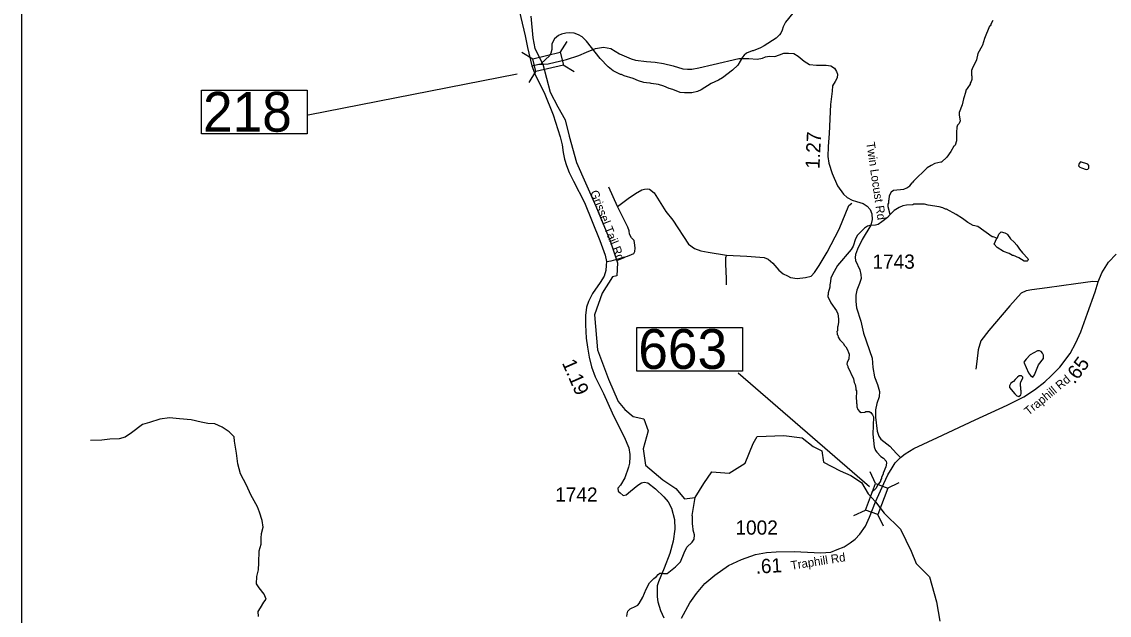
# Model space of a CAD drawing. Extents: x 1248089 to 1457196, y 820910 to 988753.
# Drawn here: x 1388709 to 1398266, y 945188 to 950404 of the extents above; entities that cross this region are included whole.
import ezdxf

# ---------------------------------------------------------------- set-up
doc = ezdxf.new("R2010")
doc.units = 0
for name, color, linetype in [('Exist Hydrographic Misc Water Feature', 7, 'Continuous'), ('Exist Hydrographic River Shore', 7, 'Continuous'), ('Exist Road Non-System Type 51', 7, 'Continuous'), ('Exist Road Secondary Structure Standard Bridge Attributed CELL', 7, 'Continuous'), ('Exist Road Secondary Structure Standard Bridge CELL', 7, 'Continuous'), ('Exist Road Secondary Structure Standard Bridge Number Label', 7, 'Continuous'), ('Exist Road Secondary Type 51 Attributed', 7, 'Continuous'), ('Exist Road Secondary Type 51 Label', 7, 'Continuous'), ('Map Preparation Inset Cut Line', 7, 'Continuous'), ('Prop GRAU CAT1 Cell', 7, 'Continuous'), ('Prop Lane Lines', 7, 'Continuous')]:
    doc.layers.add(name, color=color, linetype=linetype)

msp = doc.modelspace()

# ---------------------------------------------------------------- linework, layer by layer
at = {"layer": 'Exist Hydrographic Misc Water Feature'}
for points in [[(1395523.2, 950525.8), (1395420.2, 950400.3), (1395401.2, 950360.8), (1395392.4, 950329), (1395379.9, 950305.3), (1395369.4, 950289.6), (1395338.7, 950260.3), (1395233.1, 950193), (1395200.6, 950175.7), (1395136, 950147.3), (1395128, 950147.6), (1395079.6, 950128.8), (1395057, 950109.3), (1395044.7, 950093.6), (1395003, 950022.7), (1394955.9, 949977.9), (1394866.2, 949910.1), (1394833.7, 949890.8), (1394769, 949860.5), (1394679.7, 949806.7), (1394647.3, 949791.5), (1394599, 949780.7), (1394535, 949780.3), (1394495.1, 949783.3), (1394431.7, 949808.9), (1394399.9, 949817.6), (1394352.4, 949838.8), (1394304.8, 949852.1), (1394241, 949861.6), (1394233.1, 949865.8), (1394201.1, 949866.6), (1394177.2, 949871.2), (1394129.5, 949884.4), (1394082, 949905.6), (1394002.5, 949927.6), (1393978.8, 949940.1), (1393970.8, 949940.3), (1393907.6, 949974), (1393862.4, 950007.1), (1393792.1, 950080.8), (1393673.8, 950233.9), (1393634.8, 950272.8), (1393603.2, 950289.7), (1393563.5, 950302.6), (1393523.5, 950305.5), (1393491.5, 950304.4), (1393453.3, 950295.3), (1393426.9, 950282), (1393390.3, 950254.9), (1393373.5, 950223.3), (1393369.2, 950207.4), (1393368, 950159.4), (1393359.3, 950127.7), (1393346.7, 950104), (1393273.3, 950038.3)], [(1397242.8, 950414.8), (1397225.9, 950383.3), (1397225.8, 950377.3), (1397219.6, 950367.5), (1397213.5, 950365.6), (1397170.9, 950256.6), (1397153.5, 950197.1), (1397148.6, 950193.6), (1397111.7, 950126.1), (1397098.4, 950070.5), (1397060.5, 949991.4), (1397056.2, 949975.4), (1397055.1, 949935.5), (1397058.9, 949927.4), (1397058.2, 949895.4), (1397053.8, 949879.6), (1397045.4, 949863.8), (1397045.2, 949855.8), (1397003.8, 949796.7), (1397005, 949792), (1396984.1, 949725.6), (1396972.8, 949673.5), (1396947.2, 949606.1), (1396946.7, 949582.1), (1396957.4, 949533.8), (1396946.9, 949510.1), (1396932.5, 949494.5), (1396928.1, 949478.6), (1396924.9, 949430.7), (1396925.2, 949358.6), (1396912.3, 949321), (1396906.2, 949313.1), (1396900.1, 949311.2), (1396874.9, 949263.9), (1396837.7, 949212.8), (1396792.7, 949169.9), (1396786, 949170.7), (1396734.3, 949157.4), (1396701.9, 949142.2), (1396667.5, 949121), (1396546.6, 949004), (1396534, 948988)], [(1398013.1, 949173.9), (1398002.6, 949159.7), (1397997.5, 949137.7), (1398007.8, 949127.6), (1398023.6, 949119.2), (1398063.3, 949106.2), (1398079.4, 949109.8), (1398085.5, 949117.7), (1398088, 949133.6), (1398086.1, 949141.7), (1398078.3, 949151.8), (1398013.1, 949173.9)], [(1396340.2, 948709), (1396323.1, 948777.5), (1396323.7, 948801.5), (1396327.9, 948809.4), (1396328.4, 948833.4), (1396332.6, 948841.3), (1396335.4, 948873.3), (1396354, 948912.8), (1396358.5, 948916.7), (1396371.4, 948924.9), (1396461.1, 948933.9), (1396488.2, 948944.4), (1396513.2, 948961.6), (1396534, 948988)], [(1397279, 948502.3), (1397244.9, 948514.5), (1397236.9, 948514.7), (1397111, 948603.8), (1397071.3, 948614.9), (1397023.9, 948640), (1396976.7, 948675.2), (1396921.5, 948710.7), (1396834.7, 948756.8), (1396826.7, 948757), (1396803, 948769.6), (1396771.2, 948778.3), (1396675.5, 948792.8), (1396643.7, 948801.6), (1396547.6, 948800), (1396539.6, 948796.2), (1396483.6, 948793.5), (1396451.4, 948786.3), (1396419.1, 948773.2), (1396376.3, 948744.2), (1396340.2, 948709)], [(1396340.2, 948709), (1396316.8, 948683.7), (1396267.9, 948644.9), (1396235.3, 948623.7), (1396211.2, 948616.3), (1396161.1, 948613.6), (1396141, 948608), (1396116.6, 948590.7), (1396067.4, 948543.8), (1396055.1, 948528.2), (1396036.3, 948496.7), (1396014.7, 948433.2), (1395998, 948401.5), (1395878.5, 948260.6), (1395834.7, 948181.6), (1395819.9, 948149.9), (1395814.8, 948102.1), (1395810.6, 948094.2), (1395810, 948070.2), (1395796.8, 948022.5), (1395796.4, 948006.5), (1395792.2, 947998.6), (1395792, 947990.6), (1395818.7, 947934), (1395869.2, 947863.1), (1395880.3, 947836.4), (1395887.3, 947792.2), (1395886.5, 947760.2), (1395881.7, 947728.3), (1395877.5, 947720.5), (1395876.8, 947688.5), (1395872.6, 947680.6), (1395876.2, 947664.5), (1395874, 947656.6), (1395879.8, 947648.4), (1395883.4, 947632.3), (1395898.8, 947609.9), (1395928.2, 947579.2), (1395939.7, 947558.9), (1395951.3, 947546.6), (1395966.7, 947522.2), (1395976.2, 947498), (1395979.8, 947481.9), (1395978.8, 947441.9), (1395962.1, 947410.3), (1395961.7, 947394.3), (1395969.3, 947378.1), (1395969.1, 947370.1), (1396018.6, 947264.8), (1396025.8, 947232.7), (1396033.4, 947216.5), (1396040.6, 947184.3), (1396040.2, 947168.4), (1396044, 947160.3), (1396042.4, 947090.2), (1396046, 947076.2), (1396045.5, 947052.2), (1396049.3, 947044.1), (1396048.6, 947020.1), (1396056.1, 946997.9), (1396071.6, 946977.6), (1396087.5, 946971.1), (1396119.6, 946974.3), (1396127.7, 946978.1), (1396155.7, 946979.4), (1396171.5, 946971), (1396186.9, 946948.6), (1396194.5, 946932.4), (1396188.9, 946780.6), (1396200.2, 946668.2), (1396213.4, 946635.9), (1396223, 946621.7), (1396258.2, 946584.8), (1396281.8, 946568.2), (1396305.2, 946541.6), (1396308.7, 946525.5), (1396304, 946493.6), (1396278.6, 946438.3), (1396278.5, 946430.3), (1396265.7, 946398.6), (1396265.5, 946390.6), (1396257.1, 946374.8), (1396257, 946366.8), (1396233.2, 946334.8), (1396216.2, 946303.6), (1396178.3, 946265.8)], [(1397279, 948502.3), (1397284.7, 948505.5), (1397297.4, 948537.2), (1397315.7, 948557.9), (1397349.7, 948547.9), (1397365.5, 948539.5), (1397373.4, 948533.3), (1397398.5, 948496.7), (1397431.7, 948465.8), (1397455.1, 948439.3), (1397476.3, 948404.7), (1397503.5, 948372), (1397552.3, 948322.8), (1397554.1, 948314.8), (1397552, 948306.8), (1397545.8, 948301), (1397535.8, 948299.2), (1397519.8, 948299.6), (1397472.4, 948328.8), (1397424.9, 948350), (1397417, 948350.2), (1397385.4, 948367), (1397337.8, 948386.2), (1397282.6, 948419.6), (1397254.1, 948449.5), (1397279, 948502.3)], [(1397594.4, 947280), (1397609.7, 947301.2), (1397645.8, 947388.4), (1397687.1, 947443.3), (1397687.9, 947475.3), (1397680.2, 947491.5), (1397668.7, 947505.8), (1397652.8, 947512.2), (1397636.8, 947512.5), (1397571.9, 947476.1), (1397535, 947439.1), (1397516.4, 947413.6), (1397558.1, 947318.6), (1397573.5, 947294.2), (1397594.4, 947280)], [(1397489.7, 947238.6), (1397507, 947271.8), (1397507.2, 947279.8), (1397495.4, 947292.1), (1397475.5, 947292.5), (1397459.2, 947280.9), (1397441, 947260.4), (1397426.3, 947243.8), (1397401.9, 947228.4), (1397389.3, 947204.6), (1397389, 947190.7), (1397437.6, 947133.5), (1397453.2, 947117.1), (1397471.8, 947111.9), (1397489.3, 947124.2), (1397491.7, 947136.2), (1397492.2, 947160.1), (1397488.4, 947168.2), (1397489, 947192.2), (1397485.2, 947200.3), (1397485.9, 947224.3), (1397489.7, 947238.6)], [(1394028, 945178.2), (1394028.5, 945202.1), (1394035, 945224), (1394057.6, 945245.5), (1394106.1, 945268.2), (1394122.4, 945277.9), (1394136.6, 945291.5), (1394168, 945346.7), (1394195.7, 945416), (1394227.1, 945473.3), (1394264, 945510.3), (1394288.5, 945529.8), (1394300.9, 945547.4), (1394317.2, 945559), (1394341.2, 945558.4), (1394349.1, 945554.2), (1394381.1, 945555.4), (1394454.5, 945613.6), (1394485.2, 945642.9), (1394497.6, 945658.6), (1394529.5, 945737.8), (1394554.7, 945787.1), (1394601.8, 945831.9), (1394618.4, 945855.6), (1394621.3, 945895.5), (1394610.3, 945935.8), (1394607.2, 945975.9), (1394603.4, 945984), (1394605.2, 946055.9), (1394601.4, 946064), (1394628.6, 946224)]]:
    msp.add_lwpolyline(points, dxfattribs=at)
at = {"layer": 'Exist Hydrographic River Shore'}
for points in [[(1393287.6, 950032.5), (1393220.8, 950169.8), (1393204.1, 950261.7), (1393187.4, 950454)], [(1393287.6, 950032.5), (1393352.7, 949786.1), (1393420.9, 949656.5), (1393483.6, 949543.6), (1393521.2, 949397.3), (1393584.6, 949167.4), (1393755.9, 948782.9), (1393881.2, 948477.7), (1393943.8, 948285.4), (1393939.6, 948172.6), (1393902, 948161.7), (1393810.1, 948019.6), (1393743.2, 947827.3), (1393768.3, 947522.2), (1393864.4, 947263), (1393952.1, 947066.5), (1394010.4, 946997.3), (1394081.4, 946934.6), (1394177.4, 946913.7), (1394215, 946809.2), (1394169.1, 946650.4), (1394190, 946508.2), (1394344.5, 946378.7), (1394457.3, 946303.4), (1394532.5, 946211.5), (1394628.6, 946224), (1394703.8, 946345.2), (1394774.8, 946449.7), (1394925.1, 946437.2), (1395067.2, 946525), (1395138.2, 946696.3), (1395171.6, 946759.1), (1395405.5, 946767.4), (1395568.4, 946746.5), (1395664.5, 946671.3), (1395739.7, 946633.6), (1395756.4, 946533.3), (1395902.6, 946458.1), (1395994.5, 946416.3), (1396090.6, 946353.6), (1396148, 946254.8), (1396210.9, 946184)], [(1396210.9, 946184), (1396287.9, 946084.8), (1396432.6, 945944.8), (1396526.9, 945750.5), (1396568.6, 945641.9), (1396685.6, 945524.8), (1396748.2, 945307.4), (1396777.5, 945136.1)]]:
    msp.add_lwpolyline(points, dxfattribs=at)
at = {"layer": 'Exist Road Non-System Type 51'}
for points in [[(1393944.6, 948779.2), (1393867.7, 948951.8)], [(1393944.6, 948779.2), (1394037.9, 948850.1), (1394103.8, 948894.6), (1394159.9, 948927.6), (1394183.2, 948931.5), (1394204.5, 948935.4), (1394225.8, 948933.4), (1394266.5, 948900.5), (1394369.2, 948735.7), (1394430.6, 948660.9), (1394570, 948449.6), (1394622.3, 948410.8), (1394678.5, 948389.5), (1394742.4, 948377.8), (1394901.3, 948352.6)], [(1394901.3, 948352.6), (1395081, 948345.3), (1395234, 948333.6), (1395268.9, 948318.1), (1395309.6, 948281.3), (1395363.8, 948221.2), (1395400.6, 948190.2), (1395439.3, 948170.8), (1395466.5, 948157.2), (1395524.6, 948147.5), (1395598.2, 948155.3), (1395646.6, 948168.9), (1395675.7, 948199.9), (1395716.5, 948261.6), (1395786.1, 948380.2), (1395892.6, 948581.8), (1395978.3, 948788.8), (1396003.9, 948811.2)], [(1393847.1, 948295.9), (1393888.5, 948302.4), (1393969.8, 948325.6), (1393998.9, 948335.3), (1394031.8, 948345), (1394066.7, 948358.6), (1394088, 948368.3), (1394097.7, 948385.7), (1394101.5, 948414.8), (1394097.7, 948440), (1394089.9, 948480.7), (1394066.7, 948504), (1394051.2, 948536.9), (1394047.3, 948567.9), (1394035.7, 948598.9), (1393944.6, 948779.2)], [(1394901.3, 948352.6), (1394893.1, 948329.8), (1394895, 948273.5), (1394900.8, 948147.5), (1394898.9, 948093.3)], [(1398169.3, 948119.8), (1398121.3, 948120.2), (1397973.2, 948099.5), (1397721.4, 948066.9), (1397585.1, 948049.1), (1397534.8, 948040.2), (1397493.3, 948019.4), (1397392.6, 947906.8), (1397208.9, 947690.4), (1397137.8, 947598.5), (1397114.1, 947521.4), (1397102.2, 947417.6), (1397093.3, 947352.4)], [(1390789.6, 945175.8), (1390786.7, 945222.4), (1390807.1, 945254.5), (1390836.2, 945304), (1390856.6, 945330.2), (1390839.1, 945374), (1390795.4, 945429.3), (1390772.1, 945464.3), (1390775.1, 945528.4), (1390789.6, 945586.7), (1390792.5, 945648), (1390795.4, 945752.9), (1390812.9, 945814.1), (1390812.9, 945866.6), (1390815.8, 945907.4), (1390830.3, 945961.1), (1390821.5, 946022.3), (1390798.2, 946095.2), (1390780.8, 946141.9), (1390722.5, 946246.8), (1390684.6, 946331.3), (1390632.2, 946430.4), (1390608.9, 946517.9), (1390597.3, 946614), (1390579.8, 946719), (1390576.9, 946756.9), (1390533.2, 946800.6), (1390469.7, 946840.2), (1390405.6, 946869.3), (1390344.5, 946872.2), (1390286.2, 946883.9), (1390198.8, 946904.3), (1390096.9, 946913), (1390006.6, 946921.8), (1389922.1, 946910.1), (1389831.8, 946881), (1389770.7, 946863.5), (1389674.6, 946790.6), (1389619.2, 946752.7), (1389566.8, 946738.2), (1389482.3, 946735.2), (1389412.4, 946726.5), (1389313.9, 946723.6)]]:
    msp.add_lwpolyline(points, dxfattribs=at)
at = {"layer": 'Exist Road Secondary Structure Standard Bridge Attributed CELL'}
for p, q in [((1393442.3, 950135.3), (1393501.6, 950231.7)), ((1393104.7, 950137.4), (1393201.1, 950078.2)), ((1393168.8, 949869.1), (1393228, 949965.6)), ((1393468.6, 950025.2), (1393565.1, 949966))]:
    msp.add_line(p, q, dxfattribs=at)
msp.add_lwpolyline([(1393201.1, 950078.2), (1393442.2, 950135.8), (1393469.1, 950023.2), (1393228, 949965.6)], close=True, dxfattribs=at)
at = {"layer": 'Exist Road Secondary Structure Standard Bridge CELL'}
for p, q in [((1396211.4, 946345.4), (1396164, 946448.2)), ((1396317.6, 946306.3), (1396420.4, 946353.8)), ((1396022.5, 946065.5), (1396125.3, 946113)), ((1396281.4, 945970.2), (1396233.9, 946073))]:
    msp.add_line(p, q, dxfattribs=at)
msp.add_lwpolyline([(1396125.3, 946113), (1396210.9, 946345.6), (1396319.6, 946305.6), (1396233.9, 946073)], close=True, dxfattribs=at)
at = {"layer": 'Exist Road Secondary Structure Standard Bridge Number Label'}
for p, q in [((1393064.3, 949944.3), (1391227.1, 949582.4)), ((1396159.1, 946318.1), (1395006.2, 947316.6))]:
    msp.add_line(p, q, dxfattribs=at)
for points in [[(1390289.4, 949802.3), (1391218.3, 949802.3), (1391218.3, 949418.2), (1390289.4, 949418.2)], [(1394115, 947717.5), (1395044, 947717.5), (1395044, 947333.4), (1394115, 947333.4)]]:
    msp.add_lwpolyline(points, close=True, dxfattribs=at)
at = {"layer": 'Exist Road Secondary Type 51 Attributed'}
for points in [[(1393068.1, 950554.1), (1393133.7, 950280.8), (1393154.6, 950177.1), (1393193.3, 950017.9)], [(1393287.6, 950032.5), (1393335.5, 950035.7), (1393496.7, 950073.8), (1393605.2, 950108.4), (1393672.8, 950138.3), (1393751.4, 950169.8), (1393820.6, 950180.8), (1393885.1, 950169.8), (1393963.7, 950122.6), (1394065.9, 950078.5), (1394102.7, 950066.7), (1394198.5, 950054.9), (1394275.3, 950049.7), (1394348.8, 950036.6), (1394435.5, 950015.6), (1394518.2, 949991.9), (1394558.9, 949988), (1394598.3, 949988), (1394658.7, 949998.5), (1394786.1, 950027.4), (1395009.9, 950082.2), (1395097.9, 950080.9), (1395171.4, 950076.9), (1395220, 950084.8), (1395244.9, 950095.3), (1395281.7, 950100.6), (1395327.7, 950098), (1395367.1, 950113.7), (1395407.8, 950126.9), (1395448.5, 950129.5), (1395495.7, 950125.6), (1395531.2, 950103.2), (1395586.3, 950057.2), (1395631.8, 950027.6), (1395694.9, 950023.7), (1395777.6, 950022.4), (1395818.3, 950015.8), (1395851.1, 949996.1), (1395870.8, 949967.2), (1395878.7, 949944.8), (1395874.7, 949910.7), (1395856.4, 949879.1), (1395834, 949842.3), (1395830.1, 949793.7), (1395817, 949676.7), (1395805.2, 949423.1), (1395797.3, 949308.8), (1395794.7, 949220.7), (1395801.2, 949161.6), (1395829.9, 949071.6), (1395877.2, 948962.5), (1395931, 948887.6), (1395963.8, 948858.7), (1396007.2, 948837.6), (1396045.2, 948825.8), (1396104.3, 948807.4), (1396139.8, 948783.8), (1396164.7, 948752.9), (1396179.1, 948714.8), (1396181.8, 948667.5), (1396169.9, 948616.2), (1396093.8, 948491.4), (1396054.4, 948404.6), (1396036, 948360), (1396034.7, 948332.4), (1396037.3, 948306.9), (1396075.4, 948222.8), (1396084.6, 948183.4), (1396085.9, 948146.6), (1396070.1, 948103.2), (1396047.8, 948046.7), (1396038.6, 948002), (1396038.6, 947945.5), (1396046.5, 947890.3), (1396083.2, 947772.9), (1396108.1, 947667.7), (1396181.6, 947448.3), (1396188, 947366.3), (1396202.5, 947282.2), (1396230.1, 947216.5), (1396247.1, 947153.4), (1396244.5, 947108.7), (1396223.5, 947048.3), (1396213, 946993.1), (1396212.9, 946929.7), (1396227.4, 946804.8), (1396240.5, 946762.8), (1396260.2, 946736.5), (1396339, 946673.4), (1396395.4, 946609), (1396433.1, 946575)], [(1393193.3, 950017.9), (1393252.2, 950030.9), (1393287.6, 950032.5)], [(1393193.3, 950017.9), (1393225.5, 949932.5), (1393301.4, 949782.2), (1393378.9, 949586.4), (1393440.5, 949391.4), (1393457.6, 949321.8), (1393468.1, 949254.8), (1393479.9, 949195.6), (1393495.6, 949140.4), (1393520.6, 949080), (1393558.4, 949001.9), (1393654.2, 948815.3), (1393790.6, 948481.2), (1393837.9, 948353.7), (1393847.1, 948295.9), (1393845.7, 948263), (1393841.8, 948217), (1393827.4, 948168.4), (1393793.4, 948113.9), (1393725.1, 948015.4), (1393691, 947947), (1393673.9, 947897.1), (1393663.4, 947823.5), (1393664.7, 947740.2), (1393670, 947623.3), (1393681.8, 947543.1), (1393694.9, 947455), (1393715.9, 947372.3), (1393747.3, 947282.3), (1393822.1, 947137.7), (1393896.9, 946966.9), (1393971.7, 946816.9), (1394004.6, 946757.7), (1394045.3, 946659.2), (1394054.4, 946601.3), (1394051.9, 946580.8), (1394050.5, 946525.1), (1394042.3, 946490.3), (1394009.5, 946395.6), (1393970.1, 946331.3), (1393949.1, 946303.7), (1393951.7, 946278.7), (1393967.4, 946262.9), (1393993.7, 946241.9), (1394021.3, 946247.1), (1394058, 946277.4), (1394125, 946332.6), (1394156.5, 946351), (1394180.1, 946357.5), (1394210.3, 946351), (1394279.9, 946299.7), (1394353.5, 946228.8), (1394391.5, 946184.1), (1394420.4, 946130.2), (1394446.7, 946028.6), (1394449.3, 945944.5), (1394434.9, 945839.3), (1394403.4, 945731.6), (1394356.1, 945602.8), (1394304.9, 945483.2), (1394293, 945447.5), (1394294.3, 945350.3), (1394298.3, 945305.6), (1394321.9, 945229.4), (1394350.8, 945166.3)], [(1396433.1, 946575), (1396473.8, 946607.8), (1396548.7, 946653.8), (1396756.7, 946749.2), (1397087.6, 946906.9), (1397367.9, 947033.7), (1397515, 947107.3), (1397608.2, 947169), (1397700.1, 947238.7), (1397755.3, 947292.6), (1397832.7, 947368.8), (1397922.9, 947490), (1397974.1, 947582), (1398017.5, 947677.9), (1398076.6, 947843.5), (1398141.7, 948030.4), (1398169.3, 948119.8), (1398202.1, 948198.6), (1398259.9, 948290.6), (1398328.2, 948360.3)], [(1396210.9, 946184), (1396284.1, 946345.8), (1396319.6, 946422), (1396357.7, 946483.8), (1396385.2, 946527.1), (1396433.1, 946575)], [(1394508.3, 945162.3), (1394581.8, 945297.7), (1394639.6, 945379.2), (1394711.8, 945467.2), (1394800.4, 945541.3), (1394919.9, 945624.1), (1395034.1, 945679.3), (1395156.3, 945722.6), (1395254.7, 945741), (1395340.1, 945746.3), (1395496.7, 945747.6), (1395733, 945737.1), (1395821, 945743.7), (1395876.2, 945766), (1395936.5, 945789.7), (1395990.4, 945825.2), (1396033.7, 945858), (1396073.1, 945900.1), (1396125.6, 945971.1), (1396159.4, 946048.8), (1396210.9, 946184)]]:
    msp.add_lwpolyline(points, dxfattribs=at)
at = {"layer": 'Map Preparation Inset Cut Line'}
msp.add_lwpolyline([(1449183.9, 915849.1), (1388709.5, 915849.1), (1388709.5, 960097.6), (1449183.9, 960097.6)], close=True, dxfattribs=at)

# ---------------------------------------------------------------- texts
at = {"layer": 'Exist Road Secondary Structure Standard Bridge Number Label'}
for s, p in [('218', (1390301.9, 949438)), ('663', (1394127.6, 947353.1))]:
    msp.add_text(s, height=350, dxfattribs=at).set_placement(p)
at = {"layer": 'Exist Road Secondary Type 51 Label'}
for s, rotation, p in [('Twin Locust Rd', 278.26917, (1396130.9, 949341.6)), ('Grissel Tail Rd', 291.44923, (1393702.1, 948906.4)), ('Traphill Rd', 39.45175, (1397557.7, 946940.5)), ('Traphill Rd', 9.01258, (1395473.8, 945587.8))]:
    msp.add_text(s, height=75, rotation=rotation, dxfattribs=at).set_placement(p)
at = {"layer": 'Prop GRAU CAT1 Cell'}
for s, rotation, p in [('1.27', 87.33499, (1395719.8, 949109.7)), ('1.19', 293.65754, (1393454.3, 947407.2)), ('.65', 53.3482, (1397960.7, 947214)), ('.61', 3.52453, (1395162.3, 945553.1))]:
    msp.add_text(s, height=125, rotation=rotation, dxfattribs=at).set_placement(p)
at = {"layer": 'Prop Lane Lines'}
for s, p in [('1743', (1396185.4, 948233.6)), ('1742', (1393397.6, 946186.6)), ('1002', (1394981.7, 945896.4))]:
    msp.add_text(s, height=125, dxfattribs=at).set_placement(p)

doc.saveas('drawing.dxf')
